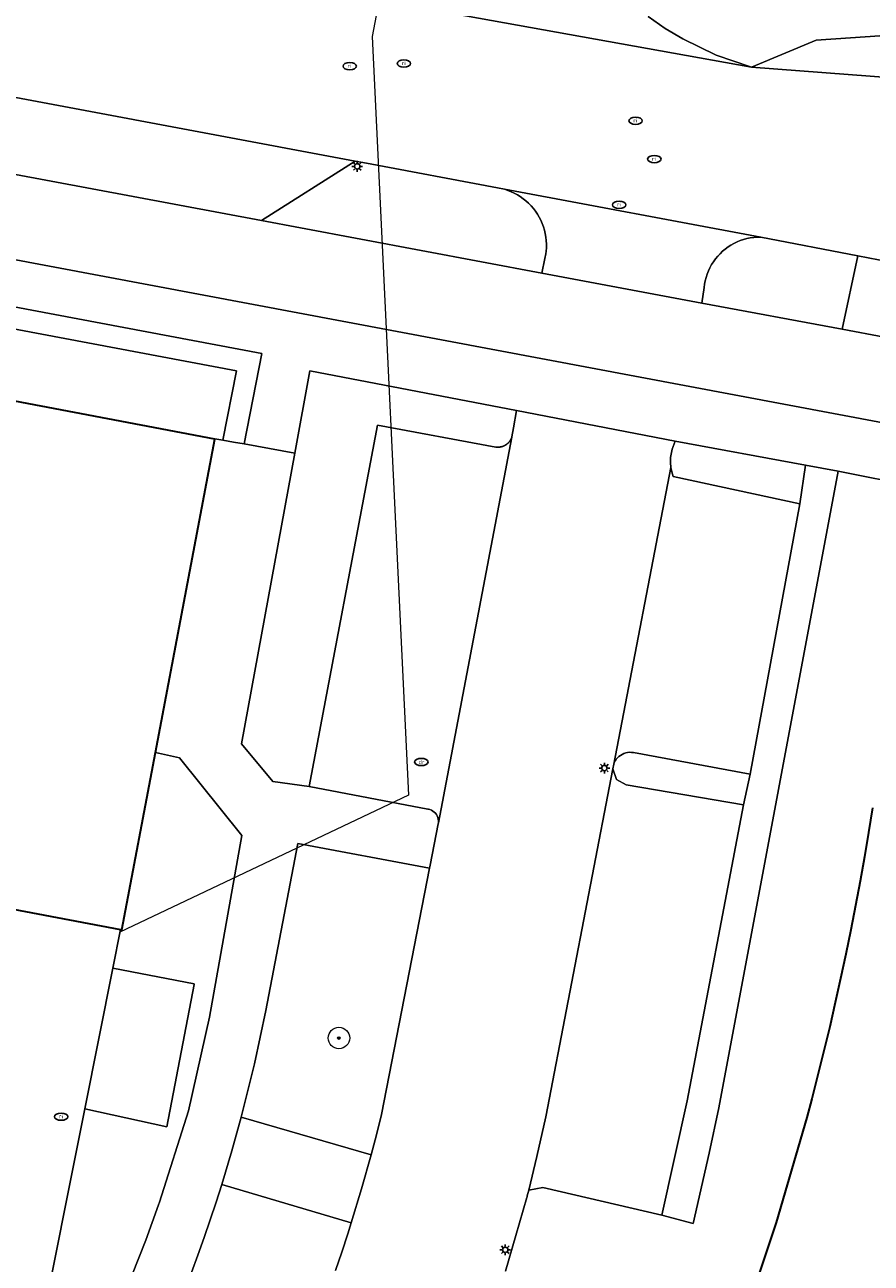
# Model space of a CAD drawing. Header units: metres. Extents: x 152610 to 160096, y 456114 to 462495.
# Tile 339 of 656: x 157721 to 157752, y 459873 to 459919. Entities that reach past the tile are written whole.
import ezdxf
from ezdxf.enums import TextEntityAlignment as Align

# ---------------------------------------------------------------- set-up
doc = ezdxf.new("R2010")
doc.units = ezdxf.units.M
doc.header["$LTSCALE"] = 0.5
doc.layers.get('0').update_dxf_attribs({"linetype": 'CONTINUOUS'})
for name, color, linetype, lineweight in [('B-PV-GK-BESCHOEIING-G', 251, 'GK-BESCHOEIING-SO', 18), ('B-PV-GR-BEPLANTING_CULTUUR_BODEMBEDEKKER-GV', 251, 'CONTINUOUS', 18), ('B-PV-GR-BEPLANTING_CULTUUR_HEESTERS-GV', 251, 'CONTINUOUS', 18), ('B-PV-GR-BEPLANTING_CULTUUR_ROOS-GV', 251, 'CONTINUOUS', 18), ('B-PV-GR-BOOM-S', 251, 'CONTINUOUS', 25), ('B-PV-GR-HAAG-GV', 251, 'CONTINUOUS', 13), ('B-PV-IE-MEUBILAIR-S', 251, 'CONTINUOUS', 25), ('B-PV-KW-KUNSTWERK_DUIKER-G', 251, 'CONTINUOUS', 18), ('B-PV-OG-BEBOUWING-GV', 6, 'CONTINUOUS', 35), ('B-PV-OG-TERREIN_BEGROEID-GV', 251, 'CONTINUOUS', 18), ('B-PV-OG-WATER_SLOOT-GV', 251, 'CONTINUOUS', 18), ('B-PV-VH-GESLOTENVERHARDING_ASFALT-GV', 251, 'CONTINUOUS', 18), ('B-PV-VH-ONVERHARD_ZAND-GV', 251, 'CONTINUOUS', 18), ('B-PV-VH-OPENVERHARDING_BETONSTRAATSTEEN-GV', 251, 'CONTINUOUS', 18), ('B-PV-VH-OPENVERHARDING_TEGEL-GV', 251, 'CONTINUOUS', 18)]:
    doc.layers.add(name, color=color, linetype=linetype, lineweight=lineweight)
doc.styles.add('NLCS-ISO', font='NLCS-ISO.ttf')
doc.linetypes.add('GK-BESCHOEIING-SO', pattern='A,18,-3,[1,NLCS.SHX,S=0.6,R=0,X=0,Y=0],-3', length=24)

# ---------------------------------------------------------------- blocks, each defined once
blk = doc.blocks.new('SIE-MEUBILAIR_PAAL_LICHTMAST-SO')
for points in [[(-0.62, 0), (-1, 0)], [(-0.71, 0.71), (-0.44, 0.44)], [(0, 1), (0, 0.62)], [(0.44, 0.44), (0.71, 0.71)], [(1, 0), (0.62, 0)], [(-0.71, -0.71), (-0.44, -0.44)], [(0, -0.62), (0, -1)], [(0.44, -0.44), (0.71, -0.71)]]:
    blk.add_lwpolyline(points)
blk.add_circle((0, 0), 0.5)
blk = doc.blocks.new('SIE-MEUBILAIR_PUT_RIOOLPUT-SO')
blk.add_ellipse((0, 0), major_axis=(1.25, 0), ratio=0.54)
at = {"style": 'NLCS-ISO'}
blk.add_text('ri', height=0.75, dxfattribs=at).set_placement((-0.04, 0.07), align=Align.MIDDLE_CENTER)
blk = doc.blocks.new('SIE-MEUBILAIR_PUT_DRAINAGEPUT-SO')
blk.add_ellipse((0, 0), major_axis=(1.25, 0), ratio=0.54)
at = {"style": 'NLCS-ISO'}
blk.add_text('dr', height=0.75, dxfattribs=at).set_placement((0.03, 0), align=Align.MIDDLE_CENTER)
blk = doc.blocks.new('SGR-BOOM_GBKN-SO')
at = {"linetype": 'ByBlock', "lineweight": 18}
h = blk.add_hatch(color=0, dxfattribs=at)
h.dxf.hatch_style = 1
edge = h.paths.add_edge_path()
edge.add_arc((0, 0), 0.25, 0, 360)
at = {"color": 0, "linetype": 'ByBlock', "lineweight": 18}
for radius in [2, 0.25]:
    blk.add_circle((0, 0), radius, dxfattribs=at)
at = {"color": 0, "linetype": 'ByBlock', "lineweight": 18, "style": 'NLCS-ISO'}
blk.add_attdef('SOORT', (2.5, 0), '', height=1.5, dxfattribs=at)

msp = doc.modelspace()

# ---------------------------------------------------------------- linework, layer by layer
at = {"layer": 'B-PV-GK-BESCHOEIING-G', "flags": 128}
msp.add_lwpolyline([(157724.19, 459885.541), (157721.105, 459870.08), (157721.055, 459869.801), (157720.997, 459869.523), (157720.931, 459869.247), (157720.857, 459868.973), (157720.775, 459868.701), (157720.686, 459868.431), (157720.59, 459868.164), (157720.486, 459867.9), (157720.374, 459867.639), (157720.255, 459867.382), (157720.129, 459867.127), (157719.996, 459866.877), (157719.856, 459866.63), (157719.709, 459866.387), (157719.555, 459866.148), (157719.396, 459865.916), (157719.043, 459865.327), (157718.683, 459864.743), (157718.316, 459864.162), (157717.942, 459863.586), (157717.562, 459863.015), (157717.175, 459862.447), (157716.781, 459861.885), (157716.381, 459861.327), (157715.975, 459860.773), (157715.562, 459860.225), (157715.143, 459859.681), (157714.717, 459859.142), (157714.285, 459858.609), (157713.847, 459858.08), (157713.403, 459857.556), (157712.953, 459857.038), (157712.496, 459856.525), (157712.034, 459856.017), (157711.566, 459855.515), (157711.092, 459855.018), (157710.612, 459854.527), (157710.127, 459854.041), (157709.636, 459853.561), (157709.139, 459853.087), (157708.637, 459852.619), (157708.13, 459852.156), (157708.123, 459852.15), (157704.783, 459849.474), (157701.273, 459847.026), (157700.917, 459846.77), (157700.556, 459846.521), (157700.191, 459846.279), (157699.821, 459846.043), (157699.447, 459845.814), (157699.069, 459845.592), (157698.687, 459845.377), (157698.301, 459845.168), (157697.911, 459844.967), (157697.518, 459844.773), (157697.121, 459844.587), (157696.721, 459844.407), (157696.318, 459844.235), (157695.912, 459844.07), (157695.502, 459843.913), (157695.09, 459843.763), (157694.675, 459843.621), (157694.258, 459843.486), (157693.838, 459843.359), (157693.832, 459843.357), (157681.176, 459845.689), (157690.019, 459892.013)], dxfattribs=at)
at = {"layer": 'B-PV-GR-BEPLANTING_CULTUUR_BODEMBEDEKKER-GV', "flags": 128}
for points in [[(157738.898, 459904.823), (157731.227, 459906.289), (157730.664, 459903.227), (157728.68, 459892.438), (157729.846, 459891.044), (157731.2, 459890.851), (157733.739, 459904.278), (157738.132, 459903.459), (157738.142, 459903.458), (157738.151, 459903.457), (157738.161, 459903.456), (157738.17, 459903.455), (157738.18, 459903.455), (157738.19, 459903.455), (157738.199, 459903.454), (157738.209, 459903.454), (157738.218, 459903.455), (157738.228, 459903.455), (157738.238, 459903.455), (157738.247, 459903.456), (157738.257, 459903.457), (157738.266, 459903.458), (157738.276, 459903.459), (157738.285, 459903.46), (157738.295, 459903.462), (157738.304, 459903.464), (157738.314, 459903.465), (157738.323, 459903.467), (157738.332, 459903.47), (157738.342, 459903.472), (157738.351, 459903.474), (157738.36, 459903.477), (157738.369, 459903.48), (157738.379, 459903.483), (157738.388, 459903.486), (157738.397, 459903.489), (157738.406, 459903.493), (157738.415, 459903.496), (157738.423, 459903.5), (157738.432, 459903.504), (157738.441, 459903.508), (157738.449, 459903.512), (157738.458, 459903.517), (157738.466, 459903.521), (157738.475, 459903.526), (157738.483, 459903.531), (157738.491, 459903.536), (157738.5, 459903.541), (157738.508, 459903.546), (157738.516, 459903.551), (157738.523, 459903.557), (157738.531, 459903.563), (157738.539, 459903.568), (157738.546, 459903.574), (157738.554, 459903.58), (157738.561, 459903.587), (157738.569, 459903.593), (157738.576, 459903.599), (157738.583, 459903.606), (157738.589, 459903.613), (157738.596, 459903.619), (157738.603, 459903.626), (157738.609, 459903.633), (157738.616, 459903.641), (157738.622, 459903.648), (157738.628, 459903.655), (157738.634, 459903.663), (157738.64, 459903.67), (157738.646, 459903.678), (157738.652, 459903.686), (157738.657, 459903.694), (157738.663, 459903.701), (157738.668, 459903.71), (157738.673, 459903.718), (157738.678, 459903.726), (157738.683, 459903.734), (157738.687, 459903.743), (157738.692, 459903.751), (157738.696, 459903.76), (157738.7, 459903.769), (157738.704, 459903.777), (157738.708, 459903.786), (157738.712, 459903.795), (157738.715, 459903.804), (157738.719, 459903.813), (157738.722, 459903.822), (157738.726, 459903.831), (157738.728, 459903.84), (157738.785, 459904.169)], [(157749.624, 459902.785), (157744.791, 459903.678), (157744.673, 459903.381), (157744.617, 459903.066), (157744.613, 459902.884), (157744.63, 459902.702), (157744.664, 459902.534), (157744.716, 459902.371), (157749.418, 459901.348)]]:
    msp.add_lwpolyline(points, close=True, dxfattribs=at)
at = {"layer": 'B-PV-GR-BEPLANTING_CULTUUR_HEESTERS-GV', "flags": 128}
for points in [[(157728.501, 459906.293), (157713.17, 459909.179), (157712.637, 459906.609), (157713.283, 459906.487), (157727.689, 459903.758), (157727.691, 459903.767), (157727.992, 459903.715)], [(157726.929, 459883.525), (157723.904, 459884.107), (157722.861, 459878.88), (157725.909, 459878.218), (157726.925, 459883.504)]]:
    msp.add_lwpolyline(points, close=True, dxfattribs=at)
at = {"layer": 'B-PV-GR-BEPLANTING_CULTUUR_ROOS-GV', "flags": 128}
for points in [[(157733.326, 459913.996), (157732.91, 459914.074), (157729.427, 459911.869), (157730.871, 459911.599), (157739.833, 459909.921), (157739.947, 459910.466), (157739.983, 459910.637), (157739.996, 459910.733), (157740.006, 459910.863), (157740.008, 459910.994), (157740.002, 459911.125), (157739.989, 459911.255), (157739.967, 459911.384), (157739.938, 459911.512), (157739.9, 459911.637), (157739.856, 459911.76), (157739.803, 459911.88), (157739.744, 459911.997), (157739.677, 459912.11), (157739.604, 459912.218), (157739.524, 459912.322), (157739.438, 459912.421), (157739.347, 459912.514), (157739.249, 459912.602), (157739.147, 459912.683), (157739.039, 459912.758), (157738.928, 459912.827), (157738.812, 459912.888), (157738.693, 459912.942), (157738.451, 459913.035), (157738.19, 459913.084)], [(157751.571, 459910.562), (157747.964, 459911.256), (157747.834, 459911.254), (157747.706, 459911.244), (157747.578, 459911.227), (157747.452, 459911.201), (157747.328, 459911.167), (157747.206, 459911.126), (157747.087, 459911.078), (157746.971, 459911.022), (157746.859, 459910.959), (157746.751, 459910.889), (157746.647, 459910.812), (157746.548, 459910.729), (157746.455, 459910.641), (157746.368, 459910.546), (157746.286, 459910.447), (157746.211, 459910.342), (157746.142, 459910.234), (157746.081, 459910.12), (157746.026, 459910.004), (157745.979, 459909.884), (157745.939, 459909.762), (157745.907, 459909.637), (157745.883, 459909.511), (157745.867, 459909.383), (157745.773, 459908.809), (157750.986, 459907.833)]]:
    msp.add_lwpolyline(points, close=True, dxfattribs=at)
at = {"layer": 'B-PV-GR-HAAG-GV', "flags": 128}
for points in [[(157729.442, 459906.929), (157712.546, 459910.111), (157711.851, 459906.758), (157712.147, 459906.702), (157712.375, 459906.659), (157712.637, 459906.609), (157713.17, 459909.179), (157728.501, 459906.293), (157727.992, 459903.715), (157728.386, 459903.646), (157728.779, 459903.574)], [(157750.842, 459902.56), (157749.624, 459902.785), (157749.418, 459901.348), (157747.571, 459891.318), (157747.328, 459890.17), (157745.231, 459879.176), (157744.294, 459874.929), (157745.459, 459874.623), (157746.049, 459877.241), (157746.415, 459878.922)]]:
    msp.add_lwpolyline(points, close=True, dxfattribs=at)
at = {"layer": 'B-PV-KW-KUNSTWERK_DUIKER-G', "flags": 128}
for points in [[(157749.024, 460000), (157733.536, 459918.705)], [(157733.536, 459918.705), (157734.884, 459890.53), (157724.17, 459885.44)]]:
    msp.add_lwpolyline(points, dxfattribs=at)
at = {"layer": 'B-PV-OG-BEBOUWING-GV', "flags": 128}
for points in [[(157690.019, 459892.013), (157724.19, 459885.541), (157724.247, 459885.53), (157725.491, 459892.12), (157727.689, 459903.758), (157713.283, 459906.487)], [(157752.111, 459890.056), (157751.967, 459889.147), (157751.814, 459888.24), (157751.654, 459887.334), (157751.486, 459886.429), (157751.31, 459885.526), (157751.126, 459884.625), (157750.934, 459883.725), (157750.735, 459882.827), (157750.527, 459881.931), (157750.312, 459881.036), (157750.089, 459880.144), (157749.859, 459879.253), (157749.673, 459878.558), (157748.536, 459874.659), (157747.251, 459870.807)]]:
    msp.add_lwpolyline(points, dxfattribs=at)
at = {"layer": 'B-PV-OG-TERREIN_BEGROEID-GV', "flags": 128}
for points in [[(157724.615, 459872.7), (157724.875, 459873.349), (157725.127, 459874.001), (157725.371, 459874.657), (157725.608, 459875.315), (157725.644, 459875.416), (157726.717, 459878.809), (157727.494, 459882.282), (157728.695, 459889.033), (157726.382, 459891.915), (157725.491, 459892.12), (157724.247, 459885.53), (157724.19, 459885.541), (157723.904, 459884.107), (157726.929, 459883.525), (157726.925, 459883.504), (157725.909, 459878.218), (157722.861, 459878.88), (157721.105, 459870.08)], [(157732.175, 459872.875), (157732.407, 459873.556), (157732.631, 459874.239), (157732.762, 459874.652), (157727.951, 459876.071), (157727.741, 459875.413), (157727.523, 459874.758), (157727.298, 459874.104), (157727.065, 459873.454), (157726.824, 459872.807)]]:
    msp.add_lwpolyline(points, dxfattribs=at)
msp.add_lwpolyline([(157735.668, 459887.822), (157730.782, 459888.736), (157729.586, 459882.54), (157729.165, 459880.549), (157728.675, 459878.573), (157733.497, 459877.171), (157733.696, 459877.924), (157733.885, 459878.679)], close=True, dxfattribs=at)
at = {"layer": 'B-PV-OG-WATER_SLOOT-GV', "flags": 128}
msp.add_lwpolyline([(157720.59, 459868.164), (157720.686, 459868.431), (157720.775, 459868.701), (157720.857, 459868.973), (157720.931, 459869.247), (157720.997, 459869.523), (157721.055, 459869.801), (157721.105, 459870.08), (157722.861, 459878.88), (157723.904, 459884.107), (157724.19, 459885.541), (157690.019, 459892.013)], dxfattribs=at)
at = {"layer": 'B-PV-VH-GESLOTENVERHARDING_ASFALT-GV', "flags": 128}
msp.add_lwpolyline([(157758.584, 459919.147), (157750.025, 459918.57), (157747.626, 459917.571), (157762.801, 459916.422)], dxfattribs=at)
at = {"layer": 'B-PV-VH-ONVERHARD_ZAND-GV', "flags": 128}
for points in [[(157729.442, 459906.929), (157712.546, 459910.111), (157711.851, 459906.758), (157712.147, 459906.702), (157712.375, 459906.659), (157712.637, 459906.609), (157713.17, 459909.179), (157728.501, 459906.293), (157727.992, 459903.715), (157728.386, 459903.646), (157728.779, 459903.574)], [(157750.842, 459902.56), (157749.624, 459902.785), (157749.418, 459901.348), (157747.571, 459891.318), (157747.328, 459890.17), (157745.231, 459879.176), (157744.294, 459874.929), (157745.459, 459874.623), (157746.049, 459877.241), (157746.415, 459878.922)]]:
    msp.add_lwpolyline(points, close=True, dxfattribs=at)
at = {"layer": 'B-PV-VH-OPENVERHARDING_BETONSTRAATSTEEN-GV', "flags": 128}
for points in [[(157762.801, 459916.422), (157747.626, 459917.571), (157725.767, 459921.505)], [(157725.767, 459921.505), (157747.626, 459917.571), (157746.317, 459918.017), (157745.069, 459918.615), (157744.412, 459919.009), (157743.781, 459919.445)], [(157711.061, 459918.17), (157732.91, 459914.074), (157733.326, 459913.996), (157738.19, 459913.084), (157738.451, 459913.035), (157747.964, 459911.256), (157751.571, 459910.562), (157753.105, 459910.267)], [(157681.756, 459917.651), (157754.363, 459904.008), (157756.444, 459902.867), (157758.541, 459901.759), (157760.007, 459904.49), (157755.281, 459907.029), (157752.568, 459907.537), (157750.986, 459907.833), (157745.773, 459908.809), (157739.833, 459909.921), (157730.871, 459911.599), (157729.427, 459911.869), (157710.55, 459915.403)], [(157738.483, 459872.852), (157738.87, 459874.176), (157739.281, 459875.585), (157739.289, 459875.617), (157739.297, 459875.648), (157739.351, 459875.869), (157739.653, 459877.112), (157739.984, 459878.581), (157742.474, 459891.509), (157742.508, 459891.688), (157744.63, 459902.702), (157744.613, 459902.884), (157744.617, 459903.066), (157744.673, 459903.381), (157744.791, 459903.678), (157738.898, 459904.823), (157738.785, 459904.169), (157738.728, 459903.84), (157738.726, 459903.831), (157735.995, 459889.503), (157735.988, 459889.463), (157735.689, 459887.932), (157735.668, 459887.822), (157733.885, 459878.679), (157733.696, 459877.924), (157733.497, 459877.171), (157733.142, 459875.908), (157732.762, 459874.652), (157732.631, 459874.239), (157732.407, 459873.556), (157732.175, 459872.875)], [(157726.824, 459872.807), (157727.065, 459873.454), (157727.298, 459874.104), (157727.523, 459874.758), (157727.741, 459875.413), (157727.951, 459876.071), (157728.327, 459877.318), (157728.675, 459878.573), (157729.165, 459880.549), (157729.586, 459882.54), (157730.782, 459888.736), (157735.668, 459887.822), (157735.689, 459887.932), (157735.988, 459889.463), (157735.995, 459889.503), (157735.996, 459889.524), (157735.997, 459889.585), (157735.989, 459889.645), (157735.973, 459889.705), (157735.95, 459889.761), (157735.92, 459889.814), (157735.883, 459889.863), (157735.84, 459889.906), (157735.792, 459889.944), (157735.739, 459889.975), (157735.683, 459889.998), (157735.624, 459890.014), (157735.61, 459890.017), (157731.2, 459890.851), (157729.846, 459891.044), (157728.68, 459892.438), (157730.664, 459903.227), (157728.779, 459903.574), (157728.386, 459903.646), (157727.992, 459903.715), (157727.691, 459903.767), (157727.689, 459903.758), (157725.491, 459892.12), (157726.382, 459891.915), (157728.695, 459889.033), (157727.494, 459882.282), (157726.717, 459878.809), (157725.644, 459875.416), (157725.608, 459875.315), (157725.371, 459874.657), (157725.127, 459874.001), (157724.875, 459873.349), (157724.615, 459872.7)]]:
    msp.add_lwpolyline(points, dxfattribs=at)
for points in [[(157732.91, 459914.074), (157711.061, 459918.17), (157710.55, 459915.403), (157729.427, 459911.869)], [(157747.964, 459911.256), (157738.451, 459913.035), (157738.693, 459912.942), (157738.812, 459912.888), (157738.928, 459912.827), (157739.039, 459912.758), (157739.147, 459912.683), (157739.249, 459912.602), (157739.347, 459912.514), (157739.438, 459912.421), (157739.524, 459912.322), (157739.604, 459912.218), (157739.677, 459912.11), (157739.744, 459911.997), (157739.803, 459911.88), (157739.856, 459911.76), (157739.9, 459911.637), (157739.938, 459911.512), (157739.967, 459911.384), (157739.989, 459911.255), (157740.002, 459911.125), (157740.008, 459910.994), (157740.006, 459910.863), (157739.996, 459910.733), (157739.983, 459910.637), (157739.947, 459910.466), (157739.833, 459909.921), (157745.773, 459908.809), (157745.867, 459909.383), (157745.883, 459909.511), (157745.907, 459909.637), (157745.939, 459909.762), (157745.979, 459909.884), (157746.026, 459910.004), (157746.081, 459910.12), (157746.142, 459910.234), (157746.211, 459910.342), (157746.286, 459910.447), (157746.368, 459910.546), (157746.455, 459910.641), (157746.548, 459910.729), (157746.647, 459910.812), (157746.751, 459910.889), (157746.859, 459910.959), (157746.971, 459911.022), (157747.087, 459911.078), (157747.206, 459911.126), (157747.328, 459911.167), (157747.452, 459911.201), (157747.578, 459911.227), (157747.706, 459911.244), (157747.834, 459911.254)], [(157753.105, 459910.267), (157751.571, 459910.562), (157750.986, 459907.833), (157752.568, 459907.537)], [(157738.132, 459903.459), (157733.739, 459904.278), (157731.2, 459890.851), (157735.61, 459890.017), (157735.624, 459890.014), (157735.683, 459889.998), (157735.739, 459889.975), (157735.792, 459889.944), (157735.84, 459889.906), (157735.883, 459889.863), (157735.92, 459889.814), (157735.95, 459889.761), (157735.973, 459889.705), (157735.989, 459889.645), (157735.997, 459889.585), (157735.996, 459889.524), (157735.995, 459889.503), (157738.726, 459903.831), (157738.722, 459903.822), (157738.719, 459903.813), (157738.715, 459903.804), (157738.712, 459903.795), (157738.708, 459903.786), (157738.704, 459903.777), (157738.7, 459903.769), (157738.696, 459903.76), (157738.692, 459903.751), (157738.687, 459903.743), (157738.683, 459903.734), (157738.678, 459903.726), (157738.673, 459903.718), (157738.668, 459903.71), (157738.663, 459903.701), (157738.657, 459903.694), (157738.652, 459903.686), (157738.646, 459903.678), (157738.64, 459903.67), (157738.634, 459903.663), (157738.628, 459903.655), (157738.622, 459903.648), (157738.616, 459903.641), (157738.609, 459903.633), (157738.603, 459903.626), (157738.596, 459903.619), (157738.589, 459903.613), (157738.583, 459903.606), (157738.576, 459903.599), (157738.569, 459903.593), (157738.561, 459903.587), (157738.554, 459903.58), (157738.546, 459903.574), (157738.539, 459903.568), (157738.531, 459903.563), (157738.523, 459903.557), (157738.516, 459903.551), (157738.508, 459903.546), (157738.5, 459903.541), (157738.491, 459903.536), (157738.483, 459903.531), (157738.475, 459903.526), (157738.466, 459903.521), (157738.458, 459903.517), (157738.449, 459903.512), (157738.441, 459903.508), (157738.432, 459903.504), (157738.423, 459903.5), (157738.415, 459903.496), (157738.406, 459903.493), (157738.397, 459903.489), (157738.388, 459903.486), (157738.379, 459903.483), (157738.369, 459903.48), (157738.36, 459903.477), (157738.351, 459903.474), (157738.342, 459903.472), (157738.332, 459903.47), (157738.323, 459903.467), (157738.314, 459903.465), (157738.304, 459903.464), (157738.295, 459903.462), (157738.285, 459903.46), (157738.276, 459903.459), (157738.266, 459903.458), (157738.257, 459903.457), (157738.247, 459903.456), (157738.238, 459903.455), (157738.228, 459903.455), (157738.218, 459903.455), (157738.209, 459903.454), (157738.199, 459903.454), (157738.19, 459903.455), (157738.18, 459903.455), (157738.17, 459903.455), (157738.161, 459903.456), (157738.151, 459903.457), (157738.142, 459903.458)], [(157744.664, 459902.534), (157744.63, 459902.702), (157742.508, 459891.688), (157742.528, 459891.738), (157742.561, 459891.802), (157742.6, 459891.863), (157742.646, 459891.918), (157742.698, 459891.968), (157742.755, 459892.011), (157742.817, 459892.048), (157742.882, 459892.078), (157742.951, 459892.101), (157743.021, 459892.116), (157743.093, 459892.123), (157743.165, 459892.122), (157743.236, 459892.113), (157747.571, 459891.318), (157749.418, 459901.348), (157744.716, 459902.371)], [(157742.612, 459891.118), (157742.474, 459891.509), (157739.984, 459878.581), (157739.653, 459877.112), (157739.351, 459875.869), (157739.871, 459875.96), (157744.294, 459874.929), (157745.231, 459879.176), (157747.328, 459890.17), (157742.972, 459890.911)], [(157733.497, 459877.171), (157728.675, 459878.573), (157728.327, 459877.318), (157727.951, 459876.071), (157732.762, 459874.652), (157733.142, 459875.908)]]:
    msp.add_lwpolyline(points, close=True, dxfattribs=at)
at = {"layer": 'B-PV-VH-OPENVERHARDING_TEGEL-GV', "flags": 128}
for points in [[(157743.781, 459919.445), (157744.412, 459919.009), (157745.069, 459918.615), (157746.317, 459918.017), (157747.626, 459917.571), (157750.025, 459918.57), (157758.584, 459919.147)], [(157753.698, 459901.996), (157750.842, 459902.56), (157746.415, 459878.922), (157746.049, 459877.241), (157745.459, 459874.623), (157744.294, 459874.929), (157739.871, 459875.96), (157739.351, 459875.869), (157739.297, 459875.648), (157739.289, 459875.617), (157739.281, 459875.585), (157738.87, 459874.176), (157738.483, 459872.852)], [(157747.251, 459870.807), (157748.536, 459874.659), (157749.673, 459878.558), (157749.859, 459879.253), (157750.089, 459880.144), (157750.312, 459881.036), (157750.527, 459881.931), (157750.735, 459882.827), (157750.934, 459883.725), (157751.126, 459884.625), (157751.31, 459885.526), (157751.486, 459886.429), (157751.654, 459887.334), (157751.814, 459888.24), (157751.967, 459889.147), (157752.111, 459890.056)]]:
    msp.add_lwpolyline(points, dxfattribs=at)
for points in [[(157750.842, 459902.56), (157753.698, 459901.996), (157754.363, 459904.008), (157681.756, 459917.651), (157681.407, 459915.794), (157686.323, 459914.765), (157685.709, 459911.673), (157686.988, 459911.458), (157687.711, 459914.829), (157704.625, 459911.622), (157703.924, 459908.259), (157711.851, 459906.758), (157712.546, 459910.111), (157729.442, 459906.929), (157728.779, 459903.574), (157730.664, 459903.227), (157731.227, 459906.289), (157738.898, 459904.823), (157744.791, 459903.678), (157749.624, 459902.785)], [(157743.165, 459892.122), (157743.093, 459892.123), (157743.021, 459892.116), (157742.951, 459892.101), (157742.882, 459892.078), (157742.817, 459892.048), (157742.755, 459892.011), (157742.698, 459891.968), (157742.646, 459891.918), (157742.6, 459891.863), (157742.561, 459891.802), (157742.528, 459891.738), (157742.508, 459891.688), (157742.474, 459891.509), (157742.612, 459891.118), (157742.972, 459890.911), (157747.328, 459890.17), (157747.571, 459891.318), (157743.236, 459892.113)]]:
    msp.add_lwpolyline(points, close=True, dxfattribs=at)

# ---------------------------------------------------------------- block references
at = {"layer": 'B-PV-GR-BOOM-S', "xscale": 0.2, "yscale": 0.2, "zscale": 0.2}
msp.add_blockref('SGR-BOOM_GBKN-SO', (157732.303, 459881.513), dxfattribs=at)
at = {"layer": 'B-PV-IE-MEUBILAIR-S', "xscale": 0.2, "yscale": 0.2, "zscale": 0.2}
for name, p in [('SIE-MEUBILAIR_PUT_RIOOLPUT-SO', (157734.715, 459917.702)), ('SIE-MEUBILAIR_PUT_RIOOLPUT-SO', (157732.704, 459917.606)), ('SIE-MEUBILAIR_PUT_RIOOLPUT-SO', (157743.319, 459915.577)), ('SIE-MEUBILAIR_PAAL_LICHTMAST-SO', (157732.984, 459913.883)), ('SIE-MEUBILAIR_PUT_RIOOLPUT-SO', (157744.014, 459914.154)), ('SIE-MEUBILAIR_PUT_RIOOLPUT-SO', (157742.708, 459912.455)), ('SIE-MEUBILAIR_PUT_DRAINAGEPUT-SO', (157735.363, 459891.764)), ('SIE-MEUBILAIR_PAAL_LICHTMAST-SO', (157742.161, 459891.538)), ('SIE-MEUBILAIR_PUT_RIOOLPUT-SO', (157721.989, 459878.592)), ('SIE-MEUBILAIR_PAAL_LICHTMAST-SO', (157738.477, 459873.648))]:
    msp.add_blockref(name, p, dxfattribs=at)

doc.saveas('drawing.dxf')
